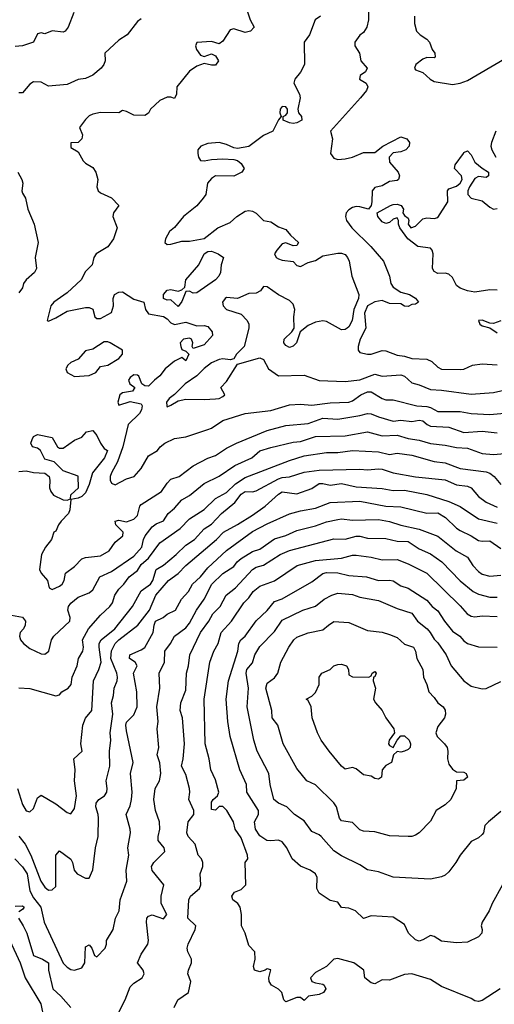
# Model space of a CAD drawing. Header units: metres. Extents: x -46681 to -43747, y -240911 to -237677.
# Tile 607 of 656: x -45807 to -45743, y -238581 to -238448. Entities that reach past the tile are written whole.
import ezdxf

# ---------------------------------------------------------------- set-up
doc = ezdxf.new("R2010")
doc.units = ezdxf.units.M
doc.layers.add('CONTOUR_INDEX', color=1, linetype='Continuous')
doc.layers.add('CONTOUR_INTER', color=3, linetype='Continuous')

msp = doc.modelspace()

# ---------------------------------------------------------------- linework, layer by layer
at = {"layer": 'CONTOUR_INDEX'}
for points, elevation in [([(-45791.1, -238448.38), (-45791.6, -238448.72), (-45792.97, -238450.52), (-45794.1, -238451.27), (-45796.02, -238453.02), (-45795.97, -238454.02), (-45796.12, -238454.52), (-45796.48, -238455.02), (-45797.6, -238455.98), (-45798.6, -238456.41), (-45799.6, -238456.55), (-45801.1, -238457.23), (-45803.6, -238457.43), (-45804.6, -238456.9), (-45805.6, -238456.85), (-45806.1, -238457.17), (-45807.1, -238458.33), (-45807.6, -238458.36)], 90), ([(-45807.74, -238469.02), (-45807.18, -238470.02), (-45807.05, -238470.52), (-45807.17, -238471.52), (-45807.1, -238471.84), (-45806.71, -238472.52), (-45806.38, -238474.02), (-45805.53, -238476.02), (-45805.01, -238478.52), (-45805.4, -238480.52), (-45805.21, -238482.02), (-45805.48, -238482.52), (-45806.6, -238483.52), (-45806.95, -238484.02), (-45807.1, -238484.59), (-45807.6, -238485.28)], 90), ([(-45807.6, -238509.34), (-45806.6, -238509.26), (-45805.6, -238509.49), (-45804.1, -238509.57), (-45803.5, -238510.02), (-45803.4, -238510.52), (-45803.45, -238511.52), (-45803.29, -238512.02), (-45802.92, -238512.52), (-45801.6, -238513.18), (-45801.1, -238513.21), (-45800.64, -238513.02), (-45800.6, -238512.47), (-45799.55, -238511.52), (-45799.6, -238509.97), (-45801.6, -238509.24), (-45802.85, -238508.02), (-45804.1, -238507.7), (-45804.66, -238506.52), (-45805.1, -238506.19), (-45805.77, -238506.02), (-45805.97, -238505.52), (-45805.82, -238505.02), (-45805.6, -238504.62), (-45805.1, -238504.35), (-45803.1, -238504.78), (-45802.36, -238506.02), (-45802.1, -238506.21), (-45801.6, -238506.18), (-45800.1, -238505.13), (-45799.1, -238504.73), (-45798.47, -238504.02), (-45797.6, -238503.8), (-45797.1, -238504.48), (-45796.6, -238505.54), (-45796.1, -238506.23), (-45795.64, -238506.52), (-45796.04, -238507.52), (-45797.64, -238509.52), (-45798.1, -238511.09), (-45798.6, -238512.21), (-45799.1, -238512.7), (-45799.6, -238512.93), (-45800.6, -238513.12), (-45800.74, -238514.52), (-45800.91, -238515.02), (-45801.9, -238516.02), (-45802.23, -238516.52), (-45802.6, -238517.36), (-45802.88, -238517.52), (-45803.18, -238518.52), (-45803.98, -238519.52), (-45804.53, -238520.52), (-45804.79, -238522.52), (-45804.59, -238523.02), (-45803.75, -238524.02), (-45803.5, -238525.02), (-45803.1, -238525.25), (-45802.1, -238524.79), (-45801.77, -238524.52), (-45801.49, -238524.02), (-45801.32, -238523.02), (-45800.1, -238522.13), (-45799.1, -238521.12), (-45798.6, -238520.93), (-45796.6, -238520.68), (-45795.43, -238520.02), (-45794.6, -238518.85), (-45793.55, -238518.02), (-45793.51, -238517.52), (-45794.52, -238516.52), (-45794.6, -238516.02), (-45794.1, -238515.91), (-45793.1, -238516.12), (-45792.1, -238515.74), (-45791.6, -238515.25), (-45791.29, -238514.02), (-45791.1, -238513.77), (-45788.34, -238512.02), (-45787.6, -238510.9), (-45787.1, -238510.39), (-45785.98, -238510.02), (-45784.1, -238508.57), (-45782.1, -238507.56), (-45781.1, -238507.19), (-45779.6, -238506.22), (-45778.24, -238505.52), (-45774.1, -238503.82), (-45771.6, -238503.14), (-45768.6, -238502.89), (-45766.6, -238502.18), (-45764.6, -238502.28), (-45761.6, -238501.8), (-45760.6, -238501.52), (-45760.1, -238501.56), (-45759.1, -238501.99), (-45757.1, -238502.57), (-45756.1, -238502.45), (-45754.6, -238502.59), (-45753.6, -238502.43), (-45753.1, -238502.5), (-45752.52, -238503.02), (-45752.1, -238503.23), (-45749.6, -238503.36), (-45747.6, -238504.07), (-45745.1, -238503.93), (-45743.1, -238504.15)], 90), ([(-45808.12, -238561.52), (-45807.1, -238562.58), (-45806.46, -238563.52), (-45806.1, -238565.82), (-45805.6, -238566.78), (-45804.61, -238568.02), (-45804.17, -238570.02), (-45801.6, -238575.54), (-45801.1, -238576.09), (-45800.6, -238576.43), (-45800.1, -238576.49), (-45799.1, -238576.17), (-45798.71, -238575.52), (-45798.6, -238573.34), (-45798.1, -238573.1), (-45797.76, -238573.52), (-45797.41, -238574.52), (-45797.1, -238574.72), (-45795.94, -238573.52), (-45795.78, -238573.02), (-45795.79, -238572.52), (-45794.86, -238571.02), (-45794.58, -238569.52), (-45794.07, -238568.52), (-45793.92, -238567.02), (-45793.05, -238564.52), (-45793.13, -238563.02), (-45792.77, -238561.02), (-45792.91, -238560.02), (-45792.56, -238558.02), (-45792.57, -238557.52), (-45793.11, -238555.52), (-45792.6, -238554.37), (-45792.4, -238553.52), (-45792.3, -238552.52), (-45792.56, -238550.02), (-45792.19, -238548.52), (-45793.1, -238544.28), (-45793.15, -238543.52), (-45793.1, -238543.1), (-45792.1, -238542.11), (-45791.66, -238541.02), (-45791.7, -238539.02), (-45792.12, -238536.52), (-45791.66, -238535.52), (-45791.89, -238535.02), (-45792.66, -238534.52), (-45792.65, -238534.02), (-45791.1, -238533.38), (-45790.6, -238533.06), (-45789.5, -238531.02), (-45789.37, -238530.02), (-45789.16, -238529.52), (-45788.12, -238529.02), (-45787.6, -238528.56), (-45786.47, -238528.02), (-45785.68, -238526.52), (-45784.72, -238525.52), (-45784.19, -238524.52), (-45783.11, -238523.52), (-45782.1, -238522.33), (-45779.6, -238519.96), (-45776.1, -238517.43), (-45774.1, -238516.37), (-45771.1, -238515.04), (-45769.6, -238514.62), (-45767.6, -238514.29), (-45765.62, -238513.52), (-45761.6, -238513.35), (-45758.1, -238514.03), (-45756.1, -238514.1), (-45752.6, -238514.95), (-45751.1, -238514.93), (-45750.08, -238515.52), (-45748.6, -238516.98), (-45748.1, -238517.29), (-45746.6, -238517.99), (-45745.6, -238518.62), (-45745.1, -238518.74), (-45744.1, -238518.66), (-45742.6, -238519.73)], 95), ([(-45765.39, -238526.02), (-45764.6, -238525.72), (-45762.6, -238525.91), (-45761.6, -238526.25), (-45759.1, -238526.73), (-45756.6, -238527.78), (-45754.6, -238528.43), (-45753.86, -238529.52), (-45752.54, -238530.52), (-45752.14, -238531.02), (-45751.6, -238531.92), (-45751.1, -238532.41), (-45749.98, -238534.02), (-45749.32, -238535.52), (-45747.6, -238537.52), (-45746.6, -238538.27), (-45745.1, -238538.62), (-45744.6, -238538.59), (-45742.6, -238537.61)], 100), ([(-45742.6, -238555.12), (-45744.29, -238556.52), (-45744.75, -238557.02), (-45744.94, -238558.02), (-45745.1, -238558.22), (-45745.6, -238558.66), (-45746.6, -238559.19), (-45748.08, -238561.02), (-45748.65, -238562.02), (-45749.6, -238563.28), (-45750.1, -238563.72), (-45750.6, -238563.92), (-45752.1, -238564.26), (-45757.1, -238563.96), (-45759.1, -238563.28), (-45760.6, -238563.01), (-45761.6, -238562.31), (-45764.1, -238561.11), (-45765.1, -238560.42), (-45766.81, -238558.52), (-45767.1, -238558.28), (-45768.1, -238557.84), (-45769.1, -238556.4), (-45770.44, -238555.52), (-45771.44, -238554.52), (-45772.58, -238554.02), (-45773.19, -238553.52), (-45773.7, -238551.52), (-45773.87, -238550.02), (-45775.44, -238547.02), (-45775.92, -238545.52), (-45776.81, -238541.02), (-45776.62, -238538.52), (-45776.95, -238536.52), (-45776.84, -238536.02), (-45776.1, -238535.09), (-45775.77, -238534.02), (-45775.1, -238532.93), (-45773.1, -238530.87), (-45772.1, -238529.38), (-45769.28, -238528.02), (-45767.6, -238527.5), (-45766.43, -238526.52), (-45765.39, -238526.02)], 100)]:
    msp.add_lwpolyline(points, dxfattribs=dict(at, elevation=elevation))
at = {"layer": 'CONTOUR_INTER'}
for points, elevation in [([(-45800.2, -238447.52), (-45800.94, -238449.52), (-45801.36, -238450.02), (-45801.6, -238450.18), (-45803.1, -238449.99), (-45804.1, -238450.38), (-45804.6, -238450.26), (-45805.1, -238450.41), (-45805.61, -238451.52), (-45807.1, -238452.02), (-45808.1, -238452.08)], 91), ([(-45776.91, -238447.02), (-45776.42, -238448.52), (-45775.87, -238449.52), (-45776.35, -238450.02), (-45777.1, -238450.22), (-45778.6, -238449.7), (-45779.1, -238449.86), (-45780.1, -238451.37), (-45780.6, -238451.76), (-45781.6, -238451.42), (-45783.6, -238451.58), (-45783.79, -238452.02), (-45783.62, -238452.52), (-45783.1, -238453.25), (-45782.6, -238453.46), (-45781.6, -238453.09), (-45781.1, -238453.37), (-45780.66, -238454.02), (-45781.1, -238454.6), (-45781.6, -238454.63), (-45782.6, -238454.39), (-45783.6, -238454.74), (-45784.6, -238455.43), (-45786.27, -238457.52), (-45786.35, -238458.52), (-45786.6, -238459.12), (-45787.1, -238458.94), (-45787.6, -238458.94), (-45788.6, -238459.36), (-45789.83, -238460.52), (-45790.1, -238461.06), (-45790.6, -238461.39), (-45792.1, -238461.34), (-45793.1, -238460.84), (-45793.6, -238460.74), (-45794.1, -238461.03), (-45796.6, -238460.99), (-45797.6, -238461.2), (-45798.1, -238461.45), (-45798.6, -238461.92), (-45799.42, -238463.02), (-45799.02, -238464.02), (-45799.11, -238464.52), (-45799.6, -238465.01), (-45800.6, -238465.07), (-45800.6, -238465.71), (-45799.6, -238466.29), (-45798.91, -238467.52), (-45798.6, -238467.83), (-45797.6, -238468.39), (-45797.2, -238469.02), (-45796.93, -238470.02), (-45797.06, -238471.02), (-45796.91, -238471.52), (-45796.6, -238471.8), (-45795.1, -238472.5), (-45794.09, -238473.52), (-45794.82, -238474.52), (-45794.91, -238475.02), (-45794.35, -238476.52), (-45794.82, -238478.02), (-45795.6, -238479.1), (-45797.16, -238480.02), (-45797.49, -238480.52), (-45797.72, -238481.52), (-45798.6, -238482.39), (-45799.21, -238483.52), (-45801.1, -238485.28), (-45802.87, -238486.52), (-45803.27, -238487.02), (-45803.79, -238489.02), (-45803.6, -238489.09), (-45802.6, -238488.64), (-45801.1, -238487.76), (-45798.6, -238487.27), (-45798.1, -238487.26), (-45797.6, -238487.47), (-45797.37, -238488.52), (-45797.1, -238488.74), (-45796.6, -238488.74), (-45795.1, -238487.93), (-45794.81, -238487.02), (-45794.88, -238486.02), (-45794.69, -238485.52), (-45794.1, -238485.17), (-45793.6, -238485.14), (-45792.1, -238486.15), (-45790.73, -238486.52), (-45790.52, -238487.52), (-45790.1, -238488.09), (-45788.1, -238488.47), (-45787.6, -238488.79), (-45787.1, -238489.33), (-45786.6, -238489.53), (-45785.1, -238489.22), (-45783.6, -238489.74), (-45782.6, -238489.66), (-45782.1, -238489.83), (-45781.53, -238490.52), (-45781.49, -238491.02), (-45782.6, -238492.27), (-45784.1, -238492.79), (-45784.24, -238492.52), (-45784.12, -238492.02), (-45784.32, -238491.52), (-45784.6, -238491.38), (-45785.41, -238491.52), (-45785.86, -238492.02), (-45785.75, -238492.52), (-45785.6, -238492.92), (-45785.1, -238493.15), (-45784.69, -238493.52), (-45785.1, -238494.45), (-45785.6, -238494.01), (-45786.6, -238494.49), (-45787.87, -238495.52), (-45788.6, -238496.44), (-45789.32, -238497.02), (-45790.1, -238497.86), (-45790.6, -238497.81), (-45791.03, -238497.52), (-45791.4, -238496.52), (-45791.6, -238496.35), (-45792.1, -238496.31), (-45792.6, -238496.7), (-45792.79, -238497.02), (-45792.63, -238497.52), (-45791.95, -238498.02), (-45792.25, -238498.52), (-45793.6, -238498.73), (-45793.97, -238499.02), (-45794.23, -238500.02), (-45794.1, -238500.4), (-45792.6, -238499.92), (-45791.1, -238500.21), (-45790.97, -238500.52), (-45791.07, -238501.02), (-45791.34, -238501.52), (-45792.87, -238503.02), (-45793.59, -238506.02), (-45794.27, -238508.02), (-45795.12, -238509.52), (-45795.27, -238510.02), (-45795.28, -238510.52), (-45795.1, -238510.93), (-45794.6, -238511.15), (-45793.1, -238510.34), (-45792.04, -238510.02), (-45791.1, -238508.92), (-45790.1, -238507.21), (-45788.92, -238506.52), (-45788.54, -238506.02), (-45787.92, -238505.52), (-45786.6, -238504.9), (-45785.1, -238504.67), (-45782.1, -238503.69), (-45781.6, -238503.49), (-45780.1, -238502.47), (-45777.1, -238501.51), (-45773.6, -238501.14), (-45771.1, -238500.36), (-45769.6, -238500.29), (-45768.1, -238500.39), (-45765.6, -238500.1), (-45763.1, -238499.99), (-45762.6, -238499.82), (-45761.46, -238499.02), (-45760.6, -238498.63), (-45760.1, -238498.63), (-45758.6, -238499.5), (-45758.1, -238499.67), (-45757.1, -238499.69), (-45753.93, -238500.52), (-45752.6, -238500.57), (-45752.1, -238500.71), (-45751.1, -238501.27), (-45748.1, -238501.28), (-45746.6, -238501.51), (-45744.1, -238501.65), (-45741.1, -238501.4)], 89), ([(-45760.44, -238447.02), (-45760.47, -238448.52), (-45760.67, -238449.52), (-45761.1, -238450.21), (-45761.6, -238450.57), (-45762.28, -238451.52), (-45762.29, -238452.02), (-45761.68, -238453.02), (-45761.5, -238454.02), (-45760.64, -238455.02), (-45760.87, -238455.52), (-45761.55, -238456.02), (-45761.67, -238456.52), (-45760.78, -238457.02), (-45760.52, -238457.52), (-45760.72, -238458.02), (-45761.51, -238459.02), (-45765.57, -238463.52), (-45765.31, -238464.52), (-45765.59, -238466.52), (-45765.1, -238467.16), (-45764.6, -238467.3), (-45763.6, -238467.24), (-45762.6, -238467.02), (-45761.1, -238466.37), (-45759.6, -238466.36), (-45758.53, -238465.52), (-45756.1, -238464.25), (-45755.27, -238464.52), (-45754.9, -238465.02), (-45754.97, -238465.52), (-45755.43, -238466.02), (-45756.1, -238466.27), (-45757.1, -238466.42), (-45757.66, -238467.02), (-45757.6, -238467.68), (-45756.43, -238469.02), (-45756.25, -238469.52), (-45756.42, -238470.02), (-45756.6, -238470.17), (-45757.6, -238470.27), (-45758.6, -238470.88), (-45759.6, -238471.09), (-45759.95, -238471.52), (-45760, -238473.02), (-45760.1, -238473.52), (-45760.43, -238474.02), (-45761.6, -238473.71), (-45762.1, -238473.67), (-45762.6, -238473.79), (-45763.1, -238474.1), (-45763.44, -238474.52), (-45763.55, -238475.02), (-45763.43, -238475.52), (-45762.69, -238476.52), (-45760.14, -238479.02), (-45758.42, -238481.02), (-45757.6, -238483.02), (-45757.43, -238484.02), (-45757.1, -238484.51), (-45756.1, -238485.2), (-45754.94, -238485.52), (-45754.1, -238485.98), (-45753.71, -238486.52), (-45754.1, -238486.8), (-45754.6, -238486.85), (-45755.1, -238487.1), (-45755.6, -238487.07), (-45756.1, -238486.75), (-45757.6, -238486.73), (-45758.6, -238486.3), (-45759.6, -238486.49), (-45760.59, -238487.02), (-45760.97, -238488.02), (-45760.82, -238490.02), (-45761.56, -238491.52), (-45761.82, -238492.52), (-45761.82, -238493.02), (-45761.6, -238493.33), (-45760.6, -238493.56), (-45760.1, -238493.55), (-45758.6, -238493.06), (-45758.1, -238493.07), (-45756.6, -238493.68), (-45755.6, -238493.8), (-45754.6, -238494.12), (-45752.6, -238494.22), (-45751.9, -238494.52), (-45751.1, -238495.29), (-45750.6, -238495.54), (-45748.1, -238495.62), (-45747.6, -238495.58), (-45746.44, -238495.02), (-45745.1, -238494.85), (-45743.1, -238494.99)], 87), ([(-45766.93, -238448.02), (-45767.62, -238448.52), (-45768.4, -238450.52), (-45769.11, -238451.52), (-45769.09, -238454.52), (-45769.6, -238455.56), (-45770.4, -238456.52), (-45770.53, -238457.02), (-45769.77, -238458.52), (-45769.68, -238459.02), (-45769.96, -238460.52), (-45769.88, -238461.02), (-45769.49, -238461.52), (-45769.45, -238462.02), (-45770.1, -238462.39), (-45770.6, -238462.45), (-45771.1, -238462.4), (-45771.97, -238462.02), (-45771.95, -238461.52), (-45771.6, -238461.34), (-45771.37, -238461.02), (-45771.37, -238460.52), (-45771.6, -238460.21), (-45772.1, -238460.17), (-45772.36, -238460.52), (-45772.4, -238461.02), (-45772.24, -238461.52), (-45772.6, -238461.97), (-45773.36, -238463.52), (-45774.6, -238464.09), (-45776.6, -238465.55), (-45778.1, -238465.82), (-45778.6, -238465.77), (-45779.6, -238465.32), (-45780.6, -238465.05), (-45782.1, -238465.17), (-45783.04, -238465.52), (-45783.44, -238466.02), (-45783.47, -238466.52), (-45783.36, -238467.02), (-45783.1, -238467.47), (-45782.6, -238467.52), (-45781.6, -238467.33), (-45780.1, -238467.25), (-45778.6, -238467.3), (-45778.1, -238467.45), (-45777.6, -238467.86), (-45777.23, -238468.52), (-45777.53, -238469.02), (-45778.6, -238469.55), (-45781.1, -238469.53), (-45781.6, -238469.87), (-45782.14, -238470.52), (-45782.37, -238472.02), (-45782.72, -238472.52), (-45783.6, -238473.58), (-45785.38, -238475.02), (-45786.6, -238476.46), (-45787.28, -238477.02), (-45787.8, -238478.02), (-45787.89, -238478.52), (-45787.6, -238478.75), (-45787.1, -238478.71), (-45785.6, -238478.33), (-45784.6, -238478.34), (-45782.6, -238477.97), (-45780.75, -238476.52), (-45779.1, -238475.81), (-45778.22, -238475.02), (-45777.1, -238474.3), (-45776.6, -238474.19), (-45776.1, -238474.28), (-45775.6, -238474.56), (-45774.6, -238475.53), (-45773.6, -238475.73), (-45772.6, -238476.38), (-45771.6, -238476.74), (-45770.96, -238477.52), (-45769.88, -238478.52), (-45770.1, -238478.9), (-45770.6, -238478.95), (-45771.6, -238478.56), (-45772.1, -238478.68), (-45772.83, -238479.52), (-45773.1, -238480.02), (-45772.9, -238480.52), (-45772.6, -238480.72), (-45772.1, -238480.89), (-45770.6, -238481.07), (-45770.1, -238481.59), (-45769.6, -238481.73), (-45768.6, -238481.2), (-45767.6, -238480.93), (-45766.6, -238480.28), (-45764.6, -238479.92), (-45764.1, -238479.92), (-45763.6, -238480.13), (-45763.26, -238480.52), (-45763.05, -238481.02), (-45762.71, -238483.02), (-45761.74, -238485.52), (-45761.81, -238486.02), (-45762.44, -238487.52), (-45762.65, -238489.02), (-45763.1, -238489.84), (-45763.33, -238490.02), (-45763.6, -238490.2), (-45764.1, -238490.28), (-45766.1, -238489.16), (-45766.6, -238489.05), (-45767.6, -238489.21), (-45768.6, -238489.68), (-45769.66, -238490.52), (-45770.17, -238492.02), (-45770.6, -238492.47), (-45771.1, -238492.62), (-45771.6, -238492.38), (-45771.86, -238492.02), (-45771.83, -238491.52), (-45770.78, -238490.52), (-45770.47, -238490.02), (-45770.52, -238488.52), (-45770.36, -238487.52), (-45770.6, -238486.8), (-45771.1, -238486.3), (-45772.6, -238485.57), (-45774.1, -238484.45), (-45774.6, -238484.42), (-45775.03, -238485.02), (-45775.6, -238485.31), (-45776.6, -238485.39), (-45778.1, -238486.02), (-45779.6, -238485.91), (-45779.79, -238486.02), (-45780.14, -238486.52), (-45780.03, -238487.02), (-45779.6, -238487.52), (-45777.6, -238488.14), (-45776.81, -238489.02), (-45776.57, -238489.52), (-45776.57, -238490.02), (-45777.21, -238492.52), (-45778.23, -238493.52), (-45778.6, -238494.16), (-45779.1, -238494.3), (-45780.1, -238494.18), (-45780.6, -238494.27), (-45781.6, -238494.71), (-45782.6, -238495.45), (-45783.6, -238496.47), (-45785.19, -238497.52), (-45786.6, -238498.95), (-45787.33, -238499.52), (-45787.69, -238500.02), (-45787.65, -238500.52), (-45787.6, -238500.62), (-45787.1, -238500.43), (-45786.1, -238499.83), (-45785.1, -238499.61), (-45782.6, -238499.66), (-45781.1, -238499.55), (-45780.6, -238499.5), (-45780.1, -238499.24), (-45779.8, -238499.02), (-45780.36, -238498.02), (-45779.6, -238497.23), (-45778.1, -238494.89), (-45775.1, -238494.02), (-45774.6, -238494.25), (-45773.94, -238495.52), (-45772.6, -238496.45), (-45769.1, -238496.38), (-45767.1, -238497.08), (-45763.6, -238497.24), (-45761.6, -238497.01), (-45759.6, -238496.22), (-45758.6, -238496.48), (-45756.1, -238496.33), (-45755.6, -238496.48), (-45754.6, -238497.41), (-45753.6, -238497.66), (-45752.1, -238498.31), (-45750.6, -238498.38), (-45746.6, -238498.92), (-45743.6, -238498.72), (-45741.6, -238498.27)], 88), ([(-45754.26, -238448.02), (-45754.25, -238449.02), (-45753.98, -238450.02), (-45753.5, -238450.52), (-45752.6, -238451.1), (-45752.23, -238451.52), (-45751.85, -238452.52), (-45751.52, -238453.02), (-45751.45, -238453.52), (-45751.6, -238453.64), (-45752.6, -238453.58), (-45753.1, -238453.83), (-45754.05, -238454.52), (-45754.26, -238455.02), (-45754.1, -238455.24), (-45753.1, -238455.59), (-45752.15, -238456.52), (-45751.6, -238456.8), (-45749.1, -238457.23), (-45748.1, -238457.06), (-45747.1, -238456.66), (-45742.1, -238453.75)], 86), ([(-45743.28, -238463.52), (-45743.86, -238465.02), (-45743.94, -238465.52), (-45743.83, -238466.02), (-45743.26, -238467.02)], 86), ([(-45743.1, -238484.93), (-45744.1, -238484.87), (-45746.1, -238485.19), (-45747.1, -238485.03), (-45748.1, -238484.65), (-45748.6, -238484.27), (-45749.1, -238483.23), (-45749.6, -238482.78), (-45750.1, -238482.65), (-45751.1, -238482.69), (-45751.6, -238482.42), (-45751.82, -238482.02), (-45751.75, -238480.02), (-45751.88, -238479.52), (-45752.1, -238479.25), (-45753.78, -238479.02), (-45755.14, -238478.02), (-45756.23, -238476.52), (-45756.42, -238476.02), (-45756.39, -238475.52), (-45756.6, -238475.16), (-45757.1, -238475.36), (-45757.6, -238475.8), (-45758.1, -238475.93), (-45758.6, -238475.7), (-45759.21, -238475.02), (-45759.27, -238474.52), (-45757.49, -238473.52), (-45757.1, -238473.36), (-45756.6, -238473.35), (-45756.04, -238473.52), (-45755.71, -238474.02), (-45755.81, -238474.52), (-45755.6, -238474.86), (-45755.1, -238475.24), (-45755.01, -238475.52), (-45755.09, -238476.02), (-45754.76, -238476.52), (-45754.1, -238476.31), (-45753.1, -238475.31), (-45752.6, -238475.18), (-45751.6, -238475.26), (-45751.1, -238475.14), (-45749.77, -238473.02), (-45749.78, -238471.52), (-45749.6, -238471.28), (-45748.6, -238470.91), (-45748.1, -238470.52), (-45747.84, -238470.02), (-45747.89, -238469.52), (-45748.87, -238468.52), (-45748.75, -238468.02), (-45747.66, -238466.52)], 87), ([(-45747.66, -238466.52), (-45747.6, -238466.38), (-45747.1, -238466.17), (-45746.6, -238466.68), (-45746.1, -238467.66), (-45745.1, -238468.5), (-45744.26, -238469.02), (-45744.28, -238469.52), (-45744.6, -238469.74), (-45745.6, -238469.59), (-45746.1, -238469.86), (-45746.84, -238471.02), (-45747.05, -238471.52), (-45747.05, -238472.02), (-45746.6, -238472.55), (-45745.1, -238472.91), (-45744.1, -238473.75), (-45743.6, -238474), (-45743.1, -238473.92)], 87), ([(-45782.61, -238480.02), (-45782.1, -238479.71), (-45781.6, -238479.65), (-45780.7, -238480.02), (-45780, -238480.52), (-45780.32, -238481.52), (-45780.4, -238482.52), (-45780.64, -238483.02), (-45781.08, -238483.52), (-45783.6, -238485.26), (-45784.1, -238485.31), (-45784.6, -238485.07), (-45785.1, -238485.12), (-45785.6, -238486.44), (-45786.1, -238487.12), (-45787.1, -238486.24), (-45787.6, -238486.25), (-45788.1, -238486.06), (-45788.07, -238485.52), (-45787.6, -238484.9), (-45787.1, -238484.84), (-45786.1, -238485.04), (-45785.6, -238484.89), (-45785.21, -238484.52), (-45785.07, -238483.52), (-45783.33, -238481.52), (-45782.61, -238480.02)], 89), ([(-45742.6, -238489.07), (-45743.6, -238489.4), (-45744.1, -238489.37), (-45745.1, -238488.95), (-45745.6, -238489), (-45745.43, -238489.52), (-45745.1, -238489.74), (-45744.1, -238490.01), (-45743.1, -238490.66)], 86), ([(-45796.1, -238491.9), (-45797.6, -238492.88), (-45798.6, -238493.07), (-45799.6, -238494.21), (-45800.6, -238494.65), (-45801.01, -238495.02), (-45801.27, -238495.52), (-45801.1, -238496.02), (-45800.1, -238496.56), (-45798.1, -238496.42), (-45797.22, -238496.02), (-45796.6, -238495.19), (-45795.6, -238495.02), (-45794.1, -238494.12), (-45793.63, -238493.52), (-45793.6, -238493.02), (-45795.27, -238492.02), (-45795.6, -238491.87), (-45796.1, -238491.9)], 89), ([(-45808.6, -238528.7), (-45807.1, -238528.94), (-45806.69, -238529.52), (-45806.72, -238530.02), (-45806.96, -238530.52), (-45807.4, -238531.02), (-45807.5, -238531.52), (-45807.35, -238532.02), (-45806.96, -238532.52), (-45806.1, -238533.17), (-45804.6, -238533.91), (-45804.1, -238533.95), (-45803.56, -238533.52), (-45803.18, -238532.02), (-45802.87, -238531.52), (-45800.71, -238529.52), (-45800.68, -238529.02), (-45800.97, -238528.02), (-45800.91, -238527.52), (-45800.6, -238527.07), (-45799.6, -238526.28), (-45798.1, -238525.68), (-45797.6, -238525.26), (-45796.66, -238523.52), (-45795.1, -238522.79), (-45792.1, -238520.76), (-45791, -238519.52), (-45790.79, -238518.52), (-45790.55, -238518.02), (-45789.6, -238516.8), (-45789.1, -238516.41), (-45788.1, -238515.99), (-45787.48, -238515.02), (-45786.6, -238514.29), (-45785.6, -238513.16), (-45784.6, -238512.58), (-45782.6, -238510.94), (-45780.6, -238509.96), (-45778.49, -238508.52), (-45776.18, -238507.52), (-45775.1, -238506.58), (-45773.6, -238506.09), (-45770.6, -238505.37), (-45769.6, -238505.32), (-45767.6, -238504.64), (-45763.6, -238504.53), (-45760.6, -238503.98), (-45758.6, -238504.54), (-45756.6, -238504.47), (-45755.1, -238504.91), (-45753.6, -238505.11), (-45752.1, -238505.57), (-45750.1, -238505.79), (-45748.6, -238506.13), (-45747.1, -238506.22), (-45745.1, -238506.9), (-45743.6, -238507.07), (-45742.1, -238506.94)], 91), ([(-45807.6, -238538.46), (-45806.1, -238538.57), (-45802.6, -238539.55), (-45802.1, -238539.43), (-45801.81, -238539.02), (-45800.96, -238538.52), (-45800.56, -238538.02), (-45800.4, -238537.02), (-45799.74, -238535.52), (-45799.54, -238534.52), (-45798.95, -238533.52), (-45798.86, -238533.02), (-45799.01, -238532.02), (-45798.22, -238530.52), (-45796.6, -238528.67), (-45795.34, -238527.52), (-45794.97, -238527.02), (-45794.64, -238526.02), (-45794.1, -238525.2), (-45793.42, -238524.52), (-45792.73, -238523.52), (-45791.6, -238522.67), (-45791.1, -238521.88), (-45790.1, -238521), (-45788.6, -238518.96), (-45785.83, -238517.02), (-45784.6, -238515.71), (-45782.6, -238514.47), (-45781.1, -238512.99), (-45779.6, -238512.15), (-45778.4, -238511.02), (-45777.1, -238510.13), (-45771.1, -238507.86), (-45769.1, -238507.23), (-45766.1, -238506.8), (-45764.6, -238506.79), (-45762.6, -238506.51), (-45759.1, -238506.71), (-45757.6, -238507.07), (-45756.6, -238506.88), (-45754.6, -238507.12), (-45751.6, -238507.98), (-45750.1, -238508.17), (-45748.1, -238508.92), (-45744.6, -238509.37), (-45744.1, -238509.57), (-45743.5, -238510.02), (-45742.6, -238511.11)], 92), ([(-45807.76, -238552.02), (-45807.1, -238554.19), (-45806.6, -238555.05), (-45806.1, -238555.2), (-45805.6, -238554.71), (-45805.1, -238553.31), (-45804.6, -238552.95), (-45802.6, -238554.12), (-45801.1, -238555.27), (-45800.6, -238555.43), (-45800.1, -238554.72), (-45799.81, -238553.02), (-45800.09, -238551.02), (-45800.01, -238549.52), (-45800.18, -238548.02), (-45799.05, -238547.02), (-45799.25, -238546.02), (-45798.95, -238543.52), (-45798.6, -238542.57), (-45797.73, -238541.52), (-45797.55, -238537.52), (-45796.81, -238536.02), (-45796.51, -238535.02), (-45796.77, -238533.02), (-45796.76, -238532.52), (-45796.51, -238532.02), (-45794.67, -238530.52), (-45792.29, -238527.52), (-45791.1, -238525.43), (-45789.85, -238524.52), (-45789.54, -238524.02), (-45789.07, -238522.52), (-45788.1, -238521.97), (-45786.36, -238520.52), (-45785.1, -238519.28), (-45783.92, -238518.52), (-45782.6, -238517.08), (-45781.6, -238516.44), (-45780.29, -238515.02), (-45778.47, -238513.52), (-45777.6, -238512.38), (-45777.1, -238512.03), (-45776.1, -238512.07), (-45775.6, -238511.96), (-45772.6, -238510.31), (-45772.1, -238510.14), (-45771.1, -238510.06), (-45769.1, -238509.43), (-45767.1, -238509.14), (-45761.6, -238509.03), (-45760.6, -238509.12), (-45759.1, -238508.98), (-45758.6, -238509.03), (-45757.1, -238509.5), (-45754.1, -238510.04), (-45750.1, -238510.46), (-45748.6, -238511.15), (-45747.1, -238511.31), (-45746.6, -238511.56), (-45745.6, -238512.69), (-45744.6, -238513.47), (-45743.1, -238514.14)], 93), ([(-45807.6, -238558.45), (-45806.74, -238559.52), (-45805.99, -238561.02), (-45804.65, -238564.52), (-45804.1, -238565.33), (-45803.6, -238565.75), (-45803.1, -238565.7), (-45802.6, -238565.22), (-45802.62, -238561.02), (-45802.1, -238560.41), (-45800.6, -238561.56), (-45800.36, -238562.02), (-45800.13, -238563.02), (-45799.75, -238563.52), (-45798.6, -238564.1), (-45798.1, -238564.12), (-45797.6, -238563.01), (-45797.28, -238560.02), (-45796.89, -238558.52), (-45796.84, -238556.02), (-45796.89, -238555.52), (-45797.22, -238554.52), (-45797.19, -238554.02), (-45796.81, -238553.52), (-45796.03, -238553.02), (-45795.75, -238552.52), (-45795.69, -238552.02), (-45795.82, -238551.02), (-45795.31, -238549.02), (-45795.37, -238547.02), (-45795.19, -238545.52), (-45795.26, -238544.52), (-45794.92, -238542.02), (-45795.08, -238540.52), (-45794.82, -238539.52), (-45794.75, -238538.52), (-45794.34, -238537.52), (-45794.27, -238537.02), (-45794.36, -238536.52), (-45795.17, -238534.52), (-45795.1, -238533.48), (-45794.6, -238532.52), (-45794.12, -238532.02), (-45791.53, -238530.02), (-45789.97, -238528.02), (-45789.14, -238526.02), (-45787.41, -238524.02), (-45786.1, -238523.07), (-45785.07, -238522.02), (-45780.93, -238518.52), (-45780.01, -238517.52), (-45778.1, -238516.5), (-45776.1, -238515.22), (-45774.39, -238514.02), (-45772.6, -238512.38), (-45772.1, -238512.1), (-45770.1, -238512.34), (-45768.1, -238511.62), (-45767.1, -238510.98), (-45766.6, -238510.97), (-45765.6, -238511.18), (-45764.1, -238510.98), (-45762.1, -238511.41), (-45758.6, -238511.65), (-45757.1, -238511.88), (-45755.6, -238511.85), (-45752.6, -238512.42), (-45749.6, -238513.38), (-45748.1, -238514.07), (-45745.6, -238515.7), (-45743.1, -238516.31)], 94), ([(-45794.1, -238582.16), (-45793.26, -238580.52), (-45792.6, -238578.75), (-45792.1, -238578.26), (-45790.97, -238577.52), (-45790.7, -238577.02), (-45790.84, -238576.52), (-45791.61, -238575.52), (-45791.1, -238574.33), (-45790.22, -238573.02), (-45790.09, -238572.52), (-45790.39, -238570.02), (-45790.35, -238569.52), (-45790.1, -238569.23), (-45789.6, -238569.07), (-45788.1, -238569.57), (-45787.64, -238569.02), (-45788.4, -238567.52), (-45788.39, -238566.52), (-45788.06, -238565.02), (-45789.6, -238563.06), (-45789.69, -238562.52), (-45789.39, -238562.02), (-45787.93, -238560.52), (-45787.98, -238560.02), (-45788.79, -238559.02), (-45788.81, -238558.52), (-45788.59, -238557.52), (-45788.64, -238556.52), (-45789.18, -238555.02), (-45789.38, -238553.52), (-45789.22, -238552.02), (-45788.65, -238551.02), (-45788.46, -238550.02), (-45788.6, -238548.56), (-45788.95, -238547.52), (-45788.73, -238546.52), (-45788.95, -238544.02), (-45788.8, -238543.02), (-45788.98, -238541.02), (-45788.58, -238538.52), (-45788.68, -238536.52), (-45787.96, -238535.02), (-45787.9, -238533.52), (-45787.13, -238532.52), (-45786.6, -238531.51), (-45785.1, -238530.38), (-45784.6, -238529.76), (-45783.63, -238528.02), (-45782.6, -238526.52), (-45781.56, -238524.52), (-45780.1, -238523.1), (-45778.6, -238522.13), (-45778.15, -238521.52), (-45777.6, -238521.08), (-45776.1, -238520.13), (-45775.1, -238519.78), (-45773.1, -238518.43), (-45771.6, -238517.98), (-45770.1, -238517.31), (-45767.6, -238516.68), (-45766.1, -238516.11), (-45764.6, -238515.79), (-45764.1, -238515.73), (-45762.6, -238515.88), (-45759.1, -238515.81), (-45757.6, -238516.06), (-45756.1, -238516.58), (-45753.6, -238517.11), (-45751.1, -238518.03), (-45748.63, -238520.02), (-45747.1, -238520.89), (-45746.38, -238522.02), (-45745.6, -238522.82), (-45745.1, -238523.15), (-45744.1, -238523.43), (-45742.6, -238523.31)], 96), ([(-45786.66, -238581.52), (-45786.16, -238580.52), (-45784.72, -238579.52), (-45784.39, -238578.02), (-45784.8, -238577.02), (-45784.73, -238576.52), (-45784.31, -238575.52), (-45784.33, -238575.02), (-45784.8, -238574.02), (-45784.89, -238573.52), (-45784.78, -238573.02), (-45783.8, -238571.02), (-45783.75, -238570.52), (-45784.81, -238569.52), (-45784.69, -238567.02), (-45784.44, -238566.52), (-45783.23, -238565.52), (-45783.06, -238565.02), (-45783.14, -238563.52), (-45782.78, -238562.52), (-45782.78, -238562.02), (-45782.98, -238561.52), (-45783.41, -238561.02), (-45783.84, -238559.52), (-45784.75, -238558.52), (-45784.94, -238558.02), (-45784.78, -238556.52), (-45784.02, -238555.52), (-45783.98, -238555.02), (-45784.69, -238553.52), (-45784.52, -238552.52), (-45784.59, -238552.02), (-45785.1, -238550.15), (-45785.67, -238549.02), (-45785.44, -238548.02), (-45785.24, -238546.02), (-45785.54, -238542.52), (-45785.83, -238541.52), (-45785.75, -238540.52), (-45785.1, -238538.78), (-45784.98, -238536.52), (-45784.72, -238535.52), (-45784.53, -238534.02), (-45783.1, -238531.02), (-45781.97, -238529.52), (-45781.44, -238528.52), (-45780.46, -238527.52), (-45779.63, -238526.02), (-45778.4, -238525.02), (-45776.1, -238522.53), (-45775.6, -238522.22), (-45774.6, -238521.96), (-45772.36, -238520.52), (-45771.1, -238520), (-45765.1, -238518.41), (-45763.6, -238518.45), (-45762.1, -238518.05), (-45761.6, -238518.04), (-45760.6, -238518.3), (-45758.1, -238518.37), (-45756.6, -238518.72), (-45755.1, -238518.78), (-45753.6, -238519.74), (-45752.1, -238520.45), (-45750.58, -238521.52), (-45748.1, -238524.07), (-45746.33, -238525.52), (-45745.6, -238525.88), (-45744.1, -238526.27), (-45743.1, -238526.27)], 97), ([(-45742.69, -238579.02), (-45745.1, -238580.6), (-45745.6, -238580.74), (-45746.1, -238580.64), (-45746.6, -238580.32), (-45750.6, -238578.72), (-45752.1, -238577.75), (-45754.6, -238577.01), (-45755.6, -238577.07), (-45757.6, -238577.86), (-45758.6, -238577.81), (-45759.6, -238578.35), (-45760.1, -238578.23), (-45760.92, -238577.52), (-45761.08, -238576.52), (-45761.6, -238576.11), (-45762.42, -238575.52), (-45764.6, -238574.94), (-45765.1, -238575.04), (-45766.1, -238575.99), (-45767.6, -238576.8), (-45768.29, -238577.52), (-45768.09, -238578.02), (-45767.6, -238578.22), (-45766.6, -238578.37), (-45766.42, -238578.52), (-45766.22, -238579.02), (-45766.5, -238579.52), (-45767.1, -238579.78), (-45768.53, -238580.02), (-45769.1, -238580.59), (-45769.6, -238580.2), (-45770.1, -238580.2), (-45771.6, -238580.77), (-45771.86, -238580.52), (-45772.14, -238579.52), (-45772.6, -238579.05), (-45773.51, -238578.52), (-45773.84, -238578.02), (-45773.87, -238577.52), (-45773.6, -238576.46), (-45774.1, -238576.31), (-45774.39, -238576.52), (-45775.1, -238576.73), (-45775.8, -238576.52), (-45775.94, -238576.02), (-45775.74, -238575.02), (-45775.79, -238574.02), (-45776.6, -238573.17), (-45777.1, -238571.53), (-45777.58, -238570.52), (-45777.55, -238569.02), (-45777.73, -238568.02), (-45778.07, -238567.52), (-45778.72, -238567.02), (-45778.88, -238566.52), (-45778.5, -238566.02), (-45777.6, -238565.66), (-45776.98, -238565.02), (-45777.07, -238562.02), (-45776.74, -238561.52), (-45776.76, -238561.02), (-45777.6, -238558.69), (-45778.41, -238557.52), (-45778.66, -238556.52), (-45779.55, -238555.02), (-45780.1, -238554.48), (-45780.6, -238554.47), (-45781.1, -238554.94), (-45781.6, -238554.87), (-45781.6, -238553.89), (-45781.39, -238553.52), (-45780.83, -238553.02), (-45780.61, -238552.52), (-45781.1, -238550.89), (-45781.72, -238549.52), (-45781.94, -238548.02), (-45782.48, -238546.02), (-45782.59, -238540.02), (-45781.84, -238535.02), (-45781.28, -238533.52), (-45780.73, -238532.52), (-45780.31, -238531.02), (-45778.92, -238529.52), (-45777.27, -238527.02), (-45776.6, -238526.36), (-45776, -238525.52), (-45775.1, -238524.78), (-45773.1, -238524.07), (-45770.06, -238522.02), (-45767.6, -238521.31), (-45764.1, -238521.02), (-45762.6, -238520.6), (-45762.1, -238520.59), (-45760.1, -238520.86), (-45758.6, -238521.23), (-45756.6, -238521.19), (-45755.1, -238521.77), (-45752.6, -238523.04), (-45748.1, -238527.45), (-45747.14, -238528.52), (-45746.6, -238528.84), (-45746.1, -238528.93), (-45745.1, -238528.76), (-45743.1, -238528.88)], 98), ([(-45742.39, -238565.02), (-45743.79, -238567.52), (-45744.18, -238568.52), (-45745.14, -238570.02), (-45745.27, -238570.52), (-45745.12, -238571.02), (-45745.16, -238571.52), (-45745.6, -238572), (-45747.1, -238572.73), (-45748.6, -238572.81), (-45750.6, -238572.62), (-45751.6, -238571.98), (-45752.1, -238571.85), (-45753.1, -238572.43), (-45753.6, -238572.58), (-45754.1, -238572.41), (-45755.04, -238571.52), (-45755.6, -238570.37), (-45757.1, -238569.35), (-45760.1, -238569.18), (-45761.1, -238569.53), (-45762.2, -238568.52), (-45763.1, -238568.16), (-45764.1, -238568.05), (-45764.6, -238567.34), (-45765.6, -238567.11), (-45767.1, -238566.14), (-45767.43, -238565.52), (-45767.39, -238564.02), (-45767.61, -238563.52), (-45768.3, -238563.02), (-45769.6, -238562.49), (-45770.75, -238561.52), (-45771.47, -238560.02), (-45772.1, -238559.22), (-45772.6, -238558.98), (-45773.6, -238559.09), (-45774.15, -238559.02), (-45775.1, -238558.41), (-45775.69, -238557.52), (-45775.82, -238556.52), (-45775.3, -238555.52), (-45775.28, -238555.02), (-45776.84, -238552.52), (-45776.92, -238551.52), (-45777.78, -238549.52), (-45779.12, -238545.02), (-45779.42, -238543.02), (-45779.62, -238540.02), (-45779.34, -238537.52), (-45778.05, -238533.52), (-45777.92, -238532.52), (-45777.66, -238532.02), (-45777.07, -238531.52), (-45775.6, -238529.47), (-45774.1, -238528.07), (-45773.1, -238526.84), (-45772.1, -238526.47), (-45768.1, -238524.21), (-45766.6, -238523.08), (-45766.1, -238522.96), (-45764.6, -238523), (-45763.1, -238523.35), (-45760.73, -238523.52), (-45759.1, -238524.03), (-45757.6, -238523.97), (-45757.1, -238524.08), (-45756.1, -238524.74), (-45755.1, -238525.04), (-45752.6, -238526.68), (-45751.87, -238527.52), (-45751.1, -238528.13), (-45750.21, -238529.52), (-45749.1, -238530.85), (-45748.15, -238531.52), (-45747.6, -238532.16), (-45747.1, -238532.51), (-45745.6, -238532.94), (-45743.09, -238533.02)], 99), ([(-45765.82, -238530.02), (-45765.1, -238529.54), (-45763.1, -238529.66), (-45760.6, -238530.74), (-45758.6, -238530.98), (-45757.6, -238531.31), (-45756.6, -238531.71), (-45755.6, -238532.58), (-45754.38, -238533.02), (-45754.1, -238533.52), (-45753.91, -238534.52), (-45753.1, -238536.02), (-45753.04, -238537.02), (-45752.57, -238538.02), (-45752.32, -238539.02), (-45751.6, -238539.77), (-45751.11, -238540.52), (-45750.39, -238541.02), (-45750.1, -238541.49), (-45750.05, -238542.02), (-45750.2, -238542.52), (-45751.1, -238543.69), (-45751.37, -238544.52), (-45751.19, -238545.02), (-45750.19, -238546.02), (-45749.86, -238546.52), (-45749.75, -238547.02), (-45749.81, -238548.02), (-45749.6, -238548.78), (-45749.1, -238549.42), (-45748.6, -238549.78), (-45747.6, -238549.82), (-45747.29, -238550.02), (-45747.09, -238550.52), (-45747.6, -238550.9), (-45748.6, -238551.01), (-45748.64, -238552.02), (-45749.33, -238553.52), (-45750.1, -238554.23), (-45751.33, -238555.02), (-45752.1, -238556.44), (-45753.6, -238557.99), (-45754.1, -238558.31), (-45754.6, -238558.49), (-45755.1, -238558.52), (-45757.6, -238558.42), (-45759.6, -238557.88), (-45761.1, -238557.8), (-45761.6, -238557.62), (-45762.6, -238556.62), (-45764.1, -238556.39), (-45764.36, -238556.02), (-45764.78, -238554.52), (-45765.1, -238553.95), (-45767.6, -238551.55), (-45768.76, -238551.02), (-45770.1, -238549.33), (-45771.96, -238546.02), (-45772.69, -238543.52), (-45773.44, -238542.52), (-45773.48, -238541.52), (-45774.31, -238538.52), (-45774.1, -238537.87), (-45773.1, -238537.11), (-45772.69, -238536.52), (-45772.25, -238535.02), (-45771.2, -238533.02), (-45770.5, -238532.02), (-45770.1, -238531.64), (-45768.6, -238531.05), (-45766.6, -238530.66), (-45765.82, -238530.02)], 101), ([(-45765.1, -238535.52), (-45764.6, -238535.32), (-45764.1, -238535.28), (-45763.42, -238535.52), (-45763.13, -238536.02), (-45763.1, -238536.71), (-45762.6, -238536.99), (-45760.4, -238537.02), (-45760.1, -238536.88), (-45759.96, -238536.52), (-45759.6, -238536.26), (-45759.41, -238536.52), (-45759.6, -238536.99), (-45759.76, -238537.02), (-45759.83, -238537.52), (-45759.49, -238538.52), (-45759.78, -238540.02), (-45759.51, -238540.52), (-45758.62, -238541.52), (-45758.1, -238542.53), (-45757.03, -238544.02), (-45756.94, -238544.52), (-45757.67, -238545.52), (-45757.73, -238546.02), (-45757.6, -238546.23), (-45757.1, -238546.5), (-45756.57, -238545.52), (-45756.1, -238544.95), (-45755.6, -238544.95), (-45754.97, -238545.52), (-45754.79, -238546.02), (-45754.85, -238546.52), (-45755.1, -238546.79), (-45755.6, -238547), (-45756.1, -238547.13), (-45756.6, -238547.07), (-45757.06, -238547.52), (-45757.36, -238548.52), (-45758.1, -238548.94), (-45758.62, -238549.52), (-45758.69, -238550.52), (-45759.1, -238550.76), (-45759.6, -238550.67), (-45760.1, -238550.38), (-45761.1, -238550.19), (-45762.1, -238549.37), (-45762.6, -238549.21), (-45763.6, -238549.43), (-45764.1, -238549.02), (-45765.74, -238547.02), (-45766.81, -238545.52), (-45767.34, -238544.52), (-45768.06, -238542.52), (-45768.18, -238541.02), (-45768.6, -238540.19), (-45768.85, -238540.02), (-45768.1, -238539.62), (-45767.6, -238539.12), (-45767.09, -238538.02), (-45767.12, -238537.02), (-45766.72, -238536.52), (-45765.6, -238535.99), (-45765.1, -238535.52)], 102), ([(-45808.1, -238567.89), (-45807.1, -238567.86), (-45806.86, -238568.02), (-45807.1, -238568.35), (-45807.6, -238568.66)], 96), ([(-45807.66, -238569.52), (-45806.99, -238570.52), (-45806.52, -238571.52), (-45805.6, -238574.51), (-45804.39, -238575.02), (-45803.6, -238575.52), (-45803.58, -238576.52), (-45803.03, -238579.02), (-45801.93, -238580.02), (-45800.6, -238581.54)], 96), ([(-45808.8, -238572.52), (-45807.41, -238575.52), (-45806.73, -238577.52), (-45804.64, -238581.02), (-45804.22, -238583.02)], 97)]:
    msp.add_lwpolyline(points, dxfattribs=dict(at, elevation=elevation))

doc.saveas('drawing.dxf')
